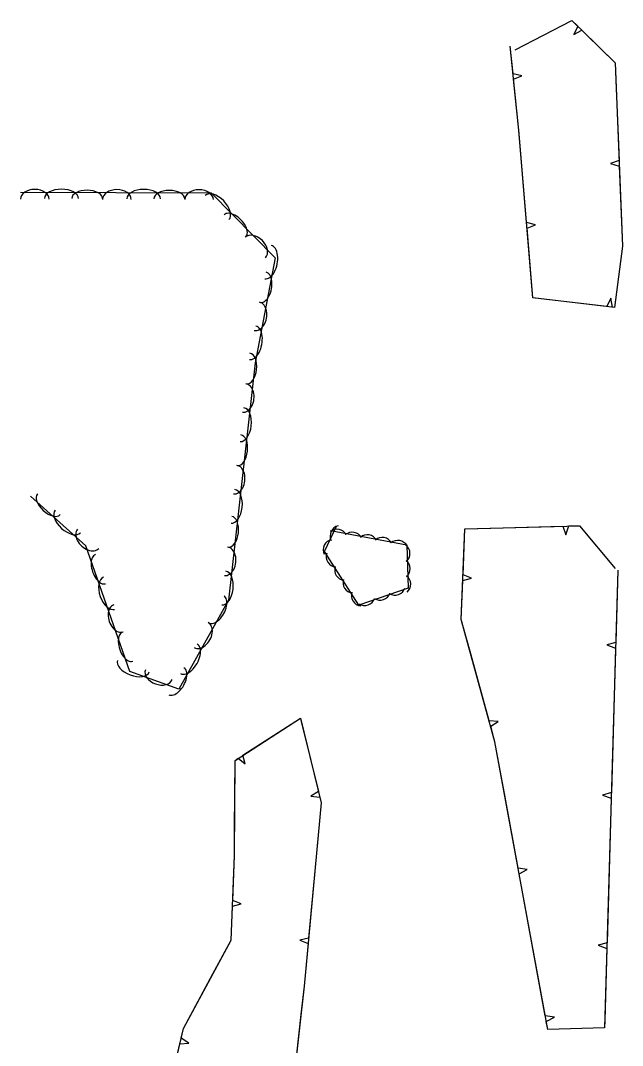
# Model space of a CAD drawing. Extents: x 954793 to 988390, y 1867850 to 1924428.
# Drawn here: x 960707.2 to 960915.5, y 1903749.7 to 1904104.4 of the extents above; entities that cross this region are included whole.
import ezdxf

# ---------------------------------------------------------------- set-up
doc = ezdxf.new("R2010")
doc.units = 0
doc.layers.add('S_TREE', color=7, linetype='Continuous')

msp = doc.modelspace()

# ---------------------------------------------------------------- linework, layer by layer
at = {"layer": 'S_TREE'}
for p, q in [((960900.07, 1904102.34), (960898.66, 1904099.54)), ((960898.66, 1904099.54), (960901.48, 1904100.97)), ((960880.74, 1904085.22), (960877.65, 1904085.93)), ((960877.85, 1904084), (960880.74, 1904085.22)), ((960914.36, 1904055.94), (960911.4, 1904054.88)), ((960911.4, 1904054.88), (960914.43, 1904053.98)), ((960885.41, 1904033.67), (960882.34, 1904034.44)), ((960882.5, 1904032.48), (960885.41, 1904033.67)), ((960911.52, 1904008.24), (960910.16, 1904005.39)), ((960912.12, 1904005.16), (960911.52, 1904008.24)), ((960894.94, 1903929.4), (960895.97, 1903926.43)), ((960895.97, 1903926.43), (960896.91, 1903929.45)), ((960863.31, 1903911.38), (960860.35, 1903912.52)), ((960860.27, 1903910.56), (960863.31, 1903911.38)), ((960913.19, 1903889.13), (960910.16, 1903888.28)), ((960910.16, 1903888.28), (960913.13, 1903887.17)), ((960872.55, 1903861.83), (960869.39, 1903862.02)), ((960869.91, 1903860.13), (960872.55, 1903861.83)), ((960782.53, 1903849.07), (960784.97, 1903847.12)), ((960784.97, 1903847.12), (960784.17, 1903850.12)), ((960810.29, 1903837.58), (960807.62, 1903835.97)), ((960911.69, 1903837.19), (960908.66, 1903836.33)), ((960807.62, 1903835.97), (960810.76, 1903835.67)), ((960908.66, 1903836.33), (960911.63, 1903835.22)), ((960882.55, 1903810.62), (960879.41, 1903811.08)), ((960879.77, 1903809.15), (960882.55, 1903810.62)), ((960780.53, 1903797.86), (960783.53, 1903798.69)), ((960783.53, 1903798.69), (960780.6, 1903799.82)), ((960806.87, 1903786.89), (960803.83, 1903786.15)), ((960803.83, 1903786.15), (960806.69, 1903784.97)), ((960910.19, 1903785.24), (960907.16, 1903784.38)), ((960907.16, 1903784.38), (960910.13, 1903783.28)), ((960891.95, 1903759.51), (960888.81, 1903759.97)), ((960889.17, 1903758.04), (960891.95, 1903759.51)), ((960765.42, 1903750.54), (960762.77, 1903752.18)), ((960762.33, 1903750.27), (960765.42, 1903750.54))]:
    msp.add_line(p, q, dxfattribs=at)
for points in [[(960878.35, 1904094.22), (960898.01, 1904104.36), (960913.01, 1904089.71), (960915.54, 1904026.24), (960912.8, 1904005.08), (960884.53, 1904008.37), (960879.65, 1904066.44), (960876.67, 1904095.5)], [(960878.35, 1904094.22), (960898.01, 1904104.36), (960900.07, 1904102.34)], [(960901.48, 1904100.97), (960913.01, 1904089.71), (960913.36, 1904080.85)], [(960877.65, 1904085.93), (960876.67, 1904095.5)], [(960880.25, 1904059.35), (960879.65, 1904066.44), (960877.85, 1904084)], [(960913.36, 1904080.85), (960914.36, 1904055.94)], [(960882.34, 1904034.44), (960880.25, 1904059.35)], [(960914.43, 1904053.98), (960915.43, 1904029.06)], [(960707.16, 1904044.9), (960773.14, 1904044.76), (960795.3, 1904022.25), (960788.36, 1903985.96), (960779.2, 1903903.76), (960762, 1903872.95), (960744.98, 1903879.15), (960729.79, 1903922.56), (960710.66, 1903939.8)], [(960885.33, 1904008.28), (960884.53, 1904008.37), (960882.5, 1904032.48)], [(960915.43, 1904029.06), (960915.54, 1904026.24), (960912.8, 1904005.08), (960912.12, 1904005.16)], [(960910.16, 1904005.39), (960885.33, 1904008.28)], [(960814.46, 1903927.85), (960840.92, 1903922.92), (960841.29, 1903907.96), (960824.22, 1903902.07), (960812.39, 1903920.65), (960816.54, 1903929.35)], [(960913.91, 1903914.12), (960909.34, 1903755.85), (960889.69, 1903755.23), (960871.38, 1903854.79), (960859.75, 1903897.04), (960860.96, 1903928.5), (960900.62, 1903929.55), (960913.04, 1903914.69)], [(960869.95, 1903928.74), (960894.94, 1903929.4)], [(960896.91, 1903929.45), (960900.62, 1903929.55), (960913.04, 1903914.69)], [(960860.35, 1903912.52), (960860.96, 1903928.5), (960869.95, 1903928.74)], [(960913.91, 1903914.12), (960913.19, 1903889.13)], [(960862.78, 1903886.03), (960859.75, 1903897.04), (960860.27, 1903910.56)], [(960913.13, 1903887.17), (960912.41, 1903862.18)], [(960869.39, 1903862.02), (960862.78, 1903886.03)], [(960788.1, 1903702.65), (960763.64, 1903698.93), (960758.32, 1903732.85), (960763.56, 1903755.63), (960780.1, 1903786.18), (960781.18, 1903815.46), (960781.43, 1903848.36), (960804.05, 1903862.92), (960811.27, 1903833.61), (960805.3, 1903770.18), (960801.85, 1903739.29), (960787.56, 1903702.75)], [(960784.17, 1903850.12), (960804.05, 1903862.92), (960804.32, 1903861.8)], [(960912.41, 1903862.18), (960911.69, 1903837.19)], [(960804.32, 1903861.8), (960810.29, 1903837.58)], [(960874.89, 1903835.67), (960871.38, 1903854.79), (960869.91, 1903860.13)], [(960781.25, 1903824.78), (960781.43, 1903848.36), (960782.53, 1903849.07)], [(960810.76, 1903835.67), (960811.27, 1903833.61), (960809.16, 1903811.29)], [(960879.41, 1903811.08), (960874.89, 1903835.67)], [(960911.63, 1903835.22), (960910.91, 1903810.23)], [(960780.6, 1903799.82), (960781.18, 1903815.46), (960781.25, 1903824.78)], [(960809.16, 1903811.29), (960806.87, 1903786.89)], [(960884.29, 1903784.56), (960879.77, 1903809.15)], [(960910.91, 1903810.23), (960910.19, 1903785.24)], [(960773.77, 1903774.48), (960780.1, 1903786.18), (960780.53, 1903797.86)], [(960806.69, 1903784.97), (960805.3, 1903770.18), (960804.2, 1903760.4)], [(960888.81, 1903759.97), (960884.29, 1903784.56)], [(960910.13, 1903783.28), (960909.41, 1903758.29)], [(960762.77, 1903752.18), (960763.56, 1903755.63), (960773.77, 1903774.48)], [(960804.2, 1903760.4), (960801.85, 1903739.29), (960800.48, 1903735.79)], [(960909.41, 1903758.29), (960909.34, 1903755.85), (960889.69, 1903755.23), (960889.17, 1903758.04)], [(960759.42, 1903725.82), (960758.32, 1903732.85), (960762.33, 1903750.27)]]:
    msp.add_lwpolyline(points, dxfattribs=at)
for centre, major_axis, ratio, start_param, end_param in [((960712.11, 1904042.5), (-4.96, 0.01), 0.685286, 3.141593, 6.283185), ((960721.37, 1904042.75), (-5.87, 0.01), 0.55006, 3.141593, 6.283185), ((960730.24, 1904042.73), (-5.35, 0.01), 0.54068, 3.141593, 6.283185), ((960740.54, 1904042.45), (-4.96, 0.01), 0.685286, 3.141593, 6.283185), ((960749.8, 1904042.69), (-5.87, 0.01), 0.55006, 3.141593, 6.283185), ((960758.66, 1904042.67), (-5.35, 0.01), 0.54068, 3.141593, 6.283185), ((960768.97, 1904042.39), (-4.96, 0.01), 0.685286, 3.141593, 6.283185), ((960775.2, 1904039.65), (-4.12, 4.18), 0.550072, 3.141574, 6.283166), ((960781.42, 1904033.33), (-3.75, 3.81), 0.540691, 3.141574, 6.283167), ((960788.46, 1904025.8), (-3.48, 3.53), 0.685301, 3.141562, 6.283154), ((960792.85, 1904020.75), (1.1, 5.76), 0.55008, 3.141593, 6.283186), ((960791.19, 1904012.04), (1, 5.25), 0.540699, 3.141593, 6.283186), ((960789, 1904001.97), (0.93, 4.87), 0.685311, 3.141593, 6.283186), ((960787.52, 1903992.83), (1.1, 5.76), 0.55008, 3.141593, 6.283186), ((960786, 1903983.93), (0.59, 5.31), 0.540753, 3.141594, 6.283186), ((960784.6, 1903973.72), (0.55, 4.92), 0.685379, 3.141594, 6.283187), ((960783.84, 1903964.49), (0.65, 5.83), 0.550135, 3.141594, 6.283186), ((960782.85, 1903955.68), (0.59, 5.31), 0.540753, 3.141594, 6.283186), ((960781.45, 1903945.47), (0.55, 4.92), 0.685379, 3.141594, 6.283187), ((960716.97, 1903936.96), (3.97, -3.58), 0.540724, 3.141654, 6.283246), ((960780.69, 1903936.24), (0.65, 5.83), 0.550135, 3.141594, 6.283186), ((960723.56, 1903931.03), (4.36, -3.93), 0.550105, 3.141656, 6.283248), ((960779.71, 1903927.43), (0.59, 5.31), 0.540753, 3.141594, 6.283186), ((960817.96, 1903925.98), (-3.53, -0.9), 0.999945, 4.701422, 6.474623), ((960730.62, 1903925.02), (3.68, -3.32), 0.685342, 3.141696, 6.283289), ((960816.74, 1903924.71), (-3.58, 0.67), 0.999992, 3.825788, 5.598989), ((960821.97, 1903923.67), (-3.58, 0.67), 0.999992, 3.825788, 5.598989), ((960827.18, 1903922.77), (-3.58, 0.67), 0.999992, 3.825788, 5.598989), ((960815.6, 1903921.2), (-3.53, -0.9), 0.999945, 4.701422, 6.474623), ((960832.4, 1903921.84), (-3.58, 0.67), 0.999992, 3.825789, 5.598989), ((960837.75, 1903920.84), (-3.58, 0.67), 0.999992, 3.825789, 5.598989), ((960838.33, 1903919.95), (2.59, 2.57), 0.999975, 4.639355, 6.412556), ((960734.85, 1903914.52), (1.77, -5.05), 0.540698, 3.1416, 6.283193), ((960778.31, 1903917.22), (0.55, 4.92), 0.685379, 3.141594, 6.283187), ((960816.63, 1903918.88), (-2.77, -2.36), 0.999939, 5.258337, 7.031537), ((960819.55, 1903914.29), (-2.77, -2.36), 0.999939, 5.258337, 7.031537), ((960838.39, 1903914.61), (2.59, 2.57), 0.999975, 4.639355, 6.412556), ((960737.78, 1903906.15), (1.94, -5.54), 0.550078, 3.141601, 6.283193), ((960777.54, 1903907.99), (0.65, 5.83), 0.550135, 3.141594, 6.283186), ((960838.59, 1903909.33), (2.59, 2.57), 0.999975, 4.639355, 6.412556), ((960822.43, 1903909.84), (-2.77, -2.36), 0.999939, 5.258337, 7.031537), ((960774.99, 1903900.56), (2.61, 4.67), 0.540698, 3.141599, 6.283192), ((960825.33, 1903905.42), (-2.77, -2.36), 0.999939, 5.258337, 7.031537), ((960831.63, 1903907.41), (3.63, 0.26), 0.999978, 4.087164, 5.860365), ((960836.78, 1903909.18), (3.63, 0.26), 0.999978, 4.087164, 5.860365), ((960741.09, 1903897.49), (1.64, -4.68), 0.685309, 3.141606, 6.283199), ((960826.28, 1903905.59), (3.63, 0.26), 0.999978, 4.087164, 5.860365), ((960769.74, 1903891.69), (2.42, 4.33), 0.685309, 3.141603, 6.283196), ((960744.24, 1903887.68), (1.77, -5.05), 0.540698, 3.1416, 6.283193), ((960765.45, 1903883.48), (2.86, 5.12), 0.550078, 3.141599, 6.283192), ((960746.24, 1903880.95), (5.51, -2.01), 0.550061, 3.141593, 6.283185), ((960755.03, 1903878.02), (4.66, -1.7), 0.685288, 3.141593, 6.283185), ((960761.13, 1903875.74), (2.61, 4.67), 0.540698, 3.141599, 6.283192)]:
    msp.add_ellipse(centre, major_axis=major_axis, ratio=ratio, start_param=start_param, end_param=end_param, dxfattribs=at)

doc.saveas('drawing.dxf')
